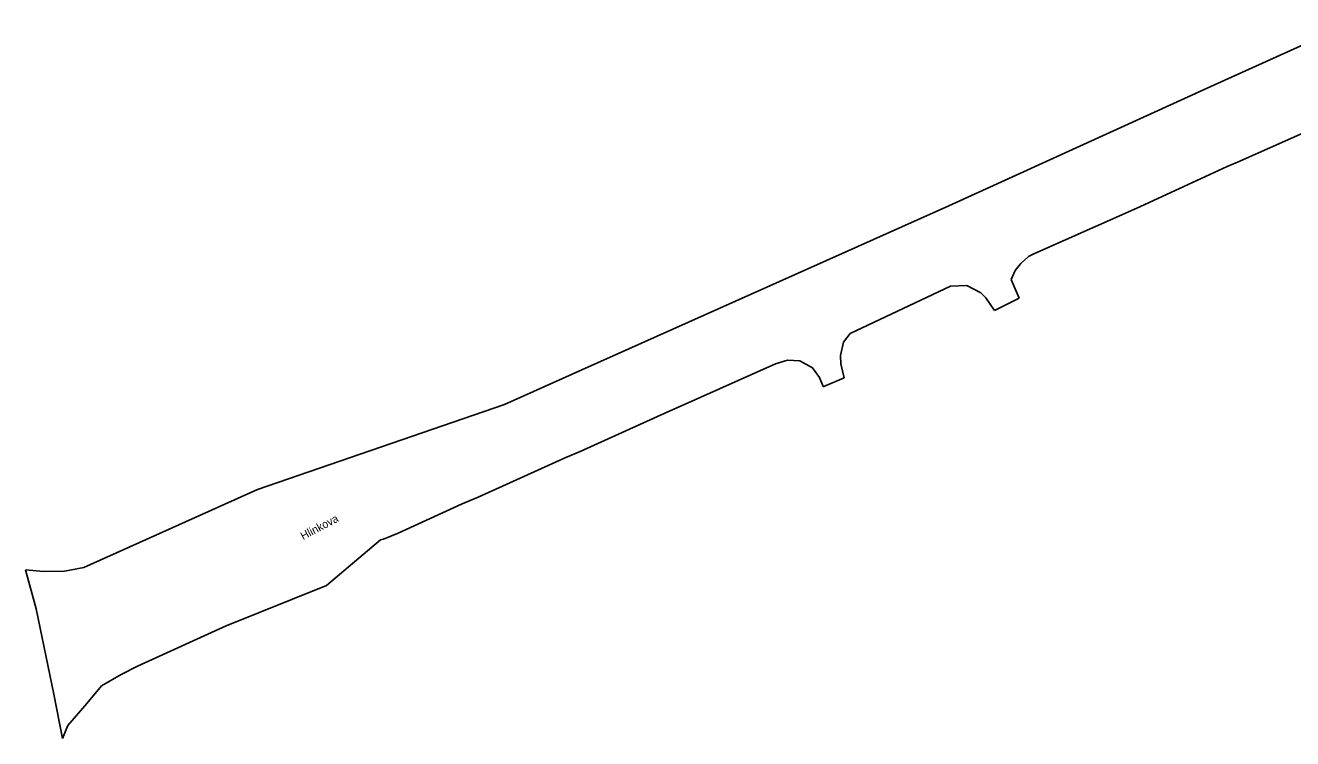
# Model space of a CAD drawing. Extents: x -263587 to -261993, y -1238795 to -1236748.
# Drawn here: x -263556.7 to -263350.8, y -1237744.6 to -1237628.8 of the extents above; entities that cross this region are included whole.
import ezdxf

# ---------------------------------------------------------------- set-up
doc = ezdxf.new("R2010")
doc.units = 0
doc.layers.add('Vrstva 1', color=7, linetype='Continuous')

msp = doc.modelspace()

# ---------------------------------------------------------------- linework, layer by layer
at = {"layer": 'Vrstva 1'}
for p, q in [((-263364.07, -1237638.73), (-263342.18, -1237628.78)), ((-263406.64, -1237658.1), (-263364.07, -1237638.73)), ((-263345.03, -1237644.42), (-263359.38, -1237650.84)), ((-263361.42, -1237651.73), (-263375.52, -1237658.2)), ((-263359.38, -1237650.84), (-263361.42, -1237651.73)), ((-263466.28, -1237684.74), (-263406.64, -1237658.1)), ((-263378.08, -1237659.35), (-263392.82, -1237665.91)), ((-263375.52, -1237658.2), (-263378.08, -1237659.35)), ((-263392.82, -1237665.91), (-263393.69, -1237666.31)), ((-263395.22, -1237667.78), (-263395.88, -1237668.6)), ((-263394.97, -1237667.45), (-263395.22, -1237667.78)), ((-263393.71, -1237666.32), (-263394.97, -1237667.45)), ((-263393.69, -1237666.31), (-263393.71, -1237666.32)), ((-263395.88, -1237668.6), (-263396.55, -1237670.06)), ((-263396.55, -1237670.06), (-263395.23, -1237673.1)), ((-263406.39, -1237671.14), (-263422.66, -1237678.82)), ((-263403.74, -1237671.04), (-263406.39, -1237671.14)), ((-263401.44, -1237672.25), (-263403.74, -1237671.04)), ((-263400.65, -1237673.06), (-263401.44, -1237672.25)), ((-263399.26, -1237675.08), (-263400.65, -1237673.06)), ((-263395.23, -1237673.1), (-263399.26, -1237675.08)), ((-263423.75, -1237680.23), (-263424.28, -1237682.41)), ((-263422.66, -1237678.82), (-263423.75, -1237680.23)), ((-263424.28, -1237682.41), (-263424.2, -1237683.77)), ((-263434.84, -1237683.74), (-263450, -1237690.51)), ((-263432.89, -1237683.15), (-263434.84, -1237683.74)), ((-263430.88, -1237683.25), (-263432.89, -1237683.15)), ((-263428.82, -1237684.43), (-263430.88, -1237683.25)), ((-263427.66, -1237685.95), (-263428.82, -1237684.43)), ((-263424.2, -1237683.77), (-263423.65, -1237686.04)), ((-263478.86, -1237690.37), (-263466.28, -1237684.74)), ((-263427.05, -1237687.45), (-263427.66, -1237685.95)), ((-263423.65, -1237686.04), (-263426.96, -1237687.42)), ((-263426.96, -1237687.42), (-263427.05, -1237687.45)), ((-263518.96, -1237704.19), (-263478.86, -1237690.37)), ((-263450, -1237690.51), (-263452.3, -1237691.54)), ((-263452.3, -1237691.54), (-263466.55, -1237698.01)), ((-263468.85, -1237698.97), (-263483.13, -1237705.41)), ((-263466.55, -1237698.01), (-263468.85, -1237698.97)), ((-263547.2, -1237716.84), (-263518.96, -1237704.19)), ((-263485.74, -1237706.5), (-263496.13, -1237711.23)), ((-263483.13, -1237705.41), (-263485.74, -1237706.5)), ((-263496.13, -1237711.23), (-263498.5, -1237712.22)), ((-263498.98, -1237712.35), (-263507.77, -1237719.75)), ((-263498.5, -1237712.22), (-263498.98, -1237712.35)), ((-263554.94, -1237723.57), (-263556.68, -1237717.2)), ((-263556.68, -1237717.2), (-263553.73, -1237717.48)), ((-263553.73, -1237717.48), (-263550.34, -1237717.45)), ((-263550.34, -1237717.45), (-263547.2, -1237716.84)), ((-263507.77, -1237719.75), (-263524.03, -1237726.32)), ((-263552.03, -1237737.4), (-263554.94, -1237723.57)), ((-263524.03, -1237726.32), (-263538.45, -1237732.84)), ((-263538.45, -1237732.84), (-263541.14, -1237734.22)), ((-263544.29, -1237736.07), (-263546.67, -1237738.94)), ((-263541.14, -1237734.22), (-263544.29, -1237736.07)), ((-263550.64, -1237744.63), (-263552.03, -1237737.4)), ((-263546.67, -1237738.94), (-263549.77, -1237742.48)), ((-263549.77, -1237742.48), (-263550.64, -1237744.63))]:
    msp.add_line(p, q, dxfattribs=at)

# ---------------------------------------------------------------- texts
msp.add_text('Hlinkova', height=1.3, rotation=28.07493, dxfattribs=at).set_placement((-263511.549, -1237712.412))

doc.saveas('drawing.dxf')
